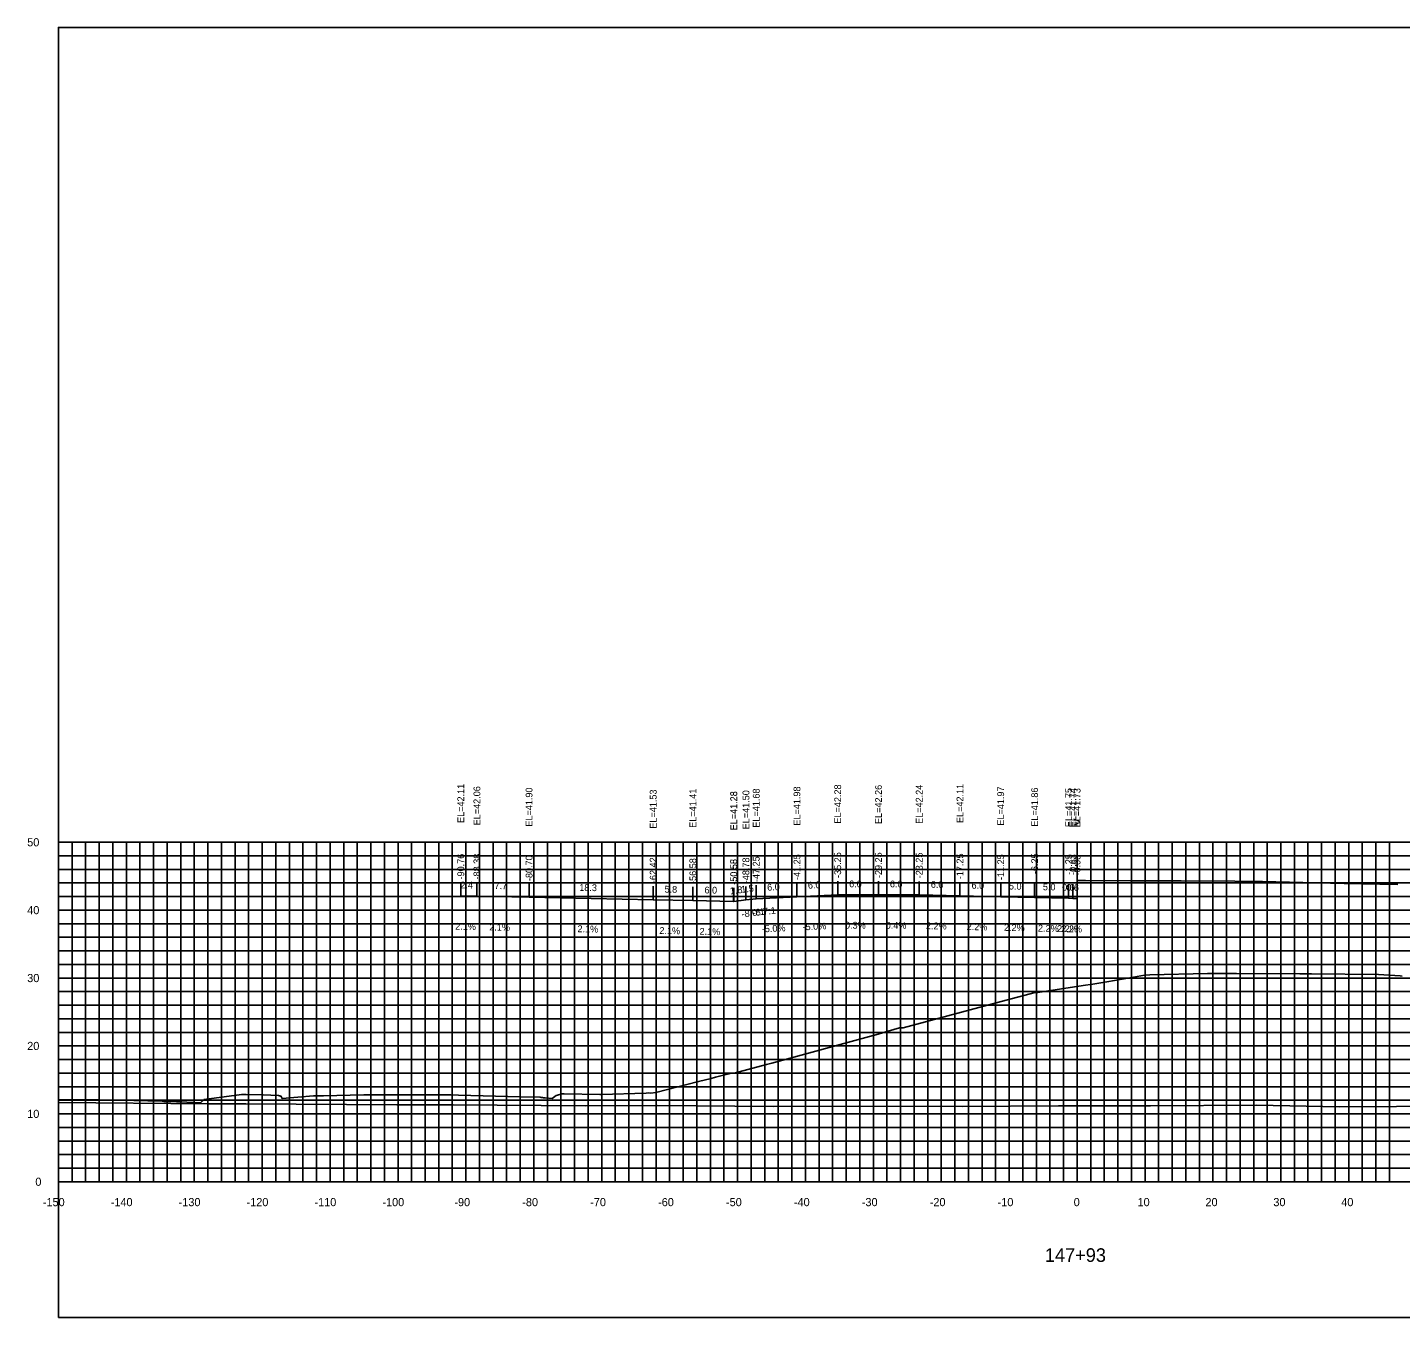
# Model space of a CAD drawing. Extents: x 1800880 to 1818864, y 245271 to 250560.
# Drawn here: x 1816316.7 to 1816518.9, y 247961 to 248151 of the extents above; entities that cross this region are included whole.
import ezdxf

# ---------------------------------------------------------------- set-up
doc = ezdxf.new("R2010")
doc.units = 0
for name, color, linetype in [('33', 7, 'Continuous'), ('ANNO-TXT', 7, 'Continuous'), ('AXIS', 7, 'Continuous'), ('CL-CNST', 7, 'Continuous'), ('DESIGN - DRAINAGE - Bridges', 7, 'Continuous'), ('Level 32', 7, 'Continuous'), ('Level 37', 7, 'Continuous'), ('Level 46', 7, 'Continuous'), ('Level 62', 7, 'Continuous'), ('SHT-BDR', 7, 'Continuous')]:
    doc.layers.add(name, color=color, linetype=linetype)

msp = doc.modelspace()

# ---------------------------------------------------------------- linework, layer by layer
at = {"layer": 'AXIS'}
msp.add_lwpolyline([(1816471.28, 248025.38), (1816472.11, 248025.38), (1816472.53, 248025.38), (1816479.15, 248025.34), (1816482.53, 248025.34), (1816486.59, 248025.34), (1816494.53, 248025.3), (1816498.59, 248025.21), (1816506.53, 248025.04), (1816510.59, 248024.95), (1816518.53, 248024.77)], dxfattribs=at)
at = {"layer": 'CL-CNST'}
msp.add_lwpolyline([(1816321.28, 247993.09), (1816323.01, 247993.09), (1816327.22, 247993.05), (1816330.28, 247993.01), (1816336.53, 247992.86), (1816336.81, 247992.85), (1816337.11, 247992.84), (1816337.44, 247992.83), (1816337.81, 247992.82), (1816338.21, 247992.81), (1816338.66, 247992.8), (1816339.15, 247992.79), (1816339.44, 247992.78), (1816340.18, 247992.73), (1816340.86, 247992.69), (1816341.19, 247992.67), (1816341.39, 247992.65), (1816341.53, 247992.65), (1816341.62, 247992.64), (1816341.69, 247992.64), (1816341.75, 247992.63), (1816341.79, 247992.63), (1816341.83, 247992.63), (1816341.86, 247992.63), (1816341.88, 247992.62), (1816341.9, 247992.62), (1816342.18, 247992.61), (1816342.67, 247993.07), (1816342.7, 247993.1), (1816342.71, 247993.12), (1816342.72, 247993.12), (1816348.24, 247993.87), (1816348.3, 247993.88), (1816348.34, 247993.88), (1816348.72, 247993.88), (1816348.81, 247993.88), (1816348.93, 247993.88), (1816351.37, 247993.82), (1816351.42, 247993.82), (1816353.68, 247993.73), (1816353.84, 247993.65), (1816353.85, 247993.65), (1816353.86, 247993.65), (1816353.87, 247993.65), (1816353.88, 247993.65), (1816353.89, 247993.64), (1816353.91, 247993.64), (1816353.93, 247993.64), (1816353.95, 247993.63), (1816353.97, 247993.63), (1816353.99, 247993.62), (1816354.03, 247993.62), (1816354.06, 247993.61), (1816354.08, 247993.61), (1816354.08, 247993.6), (1816354.09, 247993.57), (1816354.23, 247993.26), (1816358.86, 247993.67), (1816359.77, 247993.68), (1816359.78, 247993.68), (1816360.15, 247993.68), (1816360.29, 247993.68), (1816364.23, 247993.77), (1816366.27, 247993.8), (1816368.19, 247993.83), (1816371.14, 247993.83), (1816373.45, 247993.83), (1816374.1, 247993.83), (1816378.11, 247993.81), (1816378.82, 247993.8), (1816379.05, 247993.8), (1816380.2, 247993.77), (1816389.29, 247993.53), (1816392.21, 247993.45), (1816392.22, 247993.45), (1816392.34, 247993.43), (1816392.44, 247993.42), (1816392.53, 247993.41), (1816392.61, 247993.4), (1816392.68, 247993.39), (1816392.75, 247993.39), (1816392.82, 247993.38), (1816392.88, 247993.38), (1816392.93, 247993.37), (1816393.97, 247993.26), (1816394.38, 247993.58), (1816394.58, 247993.73), (1816395.43, 247993.96), (1816395.69, 247993.98), (1816395.73, 247993.98), (1816401, 247993.87), (1816401.2, 247993.87), (1816407.83, 247994.07), (1816408.12, 247994.09), (1816408.49, 247994.08), (1816409.24, 247994.14), (1816415.53, 247995.75), (1816417.41, 247996.24), (1816418.02, 247996.41), (1816420, 247996.92), (1816420.34, 247997.01), (1816420.35, 247997.01), (1816420.78, 247997), (1816420.79, 247997), (1816422.81, 247997.55), (1816425.56, 247998.28), (1816426.34, 247998.49), (1816441.24, 248002.57), (1816441.32, 248002.57), (1816445.12, 248003.67), (1816445.56, 248003.68), (1816445.68, 248003.69), (1816460.83, 248007.77), (1816465.12, 248008.86), (1816465.51, 248008.87), (1816472.19, 248009.9), (1816473.58, 248010.13), (1816475.64, 248010.47), (1816479.03, 248011.02), (1816481.21, 248011.45), (1816481.97, 248011.49), (1816490.48, 248011.66), (1816493, 248011.7), (1816494.76, 248011.69), (1816504.09, 248011.62), (1816505.8, 248011.61), (1816515.65, 248011.51), (1816518.84, 248011.32), (1816519.15, 248011.3)], dxfattribs=at)
at = {"layer": 'DESIGN - DRAINAGE - Bridges'}
for p, q in [((1816321.22, 248031.01), (1816321.28, 248031.01)), ((1816321.28, 247981.01), (1816321.28, 248031.01)), ((1816321.22, 248021.01), (1816321.28, 248021.01)), ((1816321.22, 248011.01), (1816321.28, 248011.01)), ((1816321.22, 248001.01), (1816321.28, 248001.01)), ((1816321.22, 247991.01), (1816321.28, 247991.01)), ((1816321.22, 247981.01), (1816321.28, 247981.01)), ((1816321.28, 247981.01), (1816621.28, 247981.01)), ((1816321.28, 247980.95), (1816321.28, 247981.01)), ((1816331.28, 247980.95), (1816331.28, 247981.01)), ((1816341.28, 247980.95), (1816341.28, 247981.01)), ((1816351.28, 247980.95), (1816351.28, 247981.01)), ((1816361.28, 247980.95), (1816361.28, 247981.01)), ((1816371.28, 247980.95), (1816371.28, 247981.01)), ((1816381.28, 247980.95), (1816381.28, 247981.01)), ((1816391.28, 247980.95), (1816391.28, 247981.01)), ((1816401.28, 247980.95), (1816401.28, 247981.01)), ((1816411.28, 247980.95), (1816411.28, 247981.01)), ((1816421.28, 247980.95), (1816421.28, 247981.01)), ((1816431.28, 247980.95), (1816431.28, 247981.01)), ((1816441.28, 247980.95), (1816441.28, 247981.01)), ((1816451.28, 247980.95), (1816451.28, 247981.01)), ((1816461.28, 247980.95), (1816461.28, 247981.01)), ((1816471.28, 247980.95), (1816471.28, 247981.01)), ((1816481.28, 247980.95), (1816481.28, 247981.01)), ((1816491.28, 247980.95), (1816491.28, 247981.01)), ((1816501.28, 247980.95), (1816501.28, 247981.01)), ((1816511.28, 247980.95), (1816511.28, 247981.01))]:
    msp.add_line(p, q, dxfattribs=at)
at = {"layer": 'Level 37'}
for p, q in [((1816380.53, 248023.12), (1816380.53, 248025.12)), ((1816382.9, 248023.07), (1816382.9, 248025.07)), ((1816390.58, 248022.91), (1816390.58, 248024.91)), ((1816408.86, 248022.54), (1816408.86, 248024.54)), ((1816414.7, 248022.42), (1816414.7, 248024.42)), ((1816420.7, 248022.29), (1816420.7, 248024.29)), ((1816420.73, 248022.29), (1816420.73, 248024.29)), ((1816420.73, 248022.29), (1816420.73, 248024.29)), ((1816422.51, 248022.51), (1816422.51, 248024.51)), ((1816424.03, 248022.69), (1816424.03, 248024.69)), ((1816430.03, 248022.99), (1816430.03, 248024.99)), ((1816436.03, 248023.29), (1816436.03, 248025.29)), ((1816442.03, 248023.27), (1816442.03, 248025.27)), ((1816448.03, 248023.25), (1816448.03, 248025.25)), ((1816454.03, 248023.12), (1816454.03, 248025.12)), ((1816460.03, 248022.98), (1816460.03, 248024.98)), ((1816465.03, 248022.87), (1816465.03, 248024.87)), ((1816470.03, 248022.76), (1816470.03, 248024.76)), ((1816470.65, 248022.75), (1816470.65, 248024.75)), ((1816471.28, 248022.74), (1816471.28, 248024.74))]:
    msp.add_line(p, q, dxfattribs=at)
msp.add_lwpolyline([(1816321.28, 247961.01), (1816621.28, 247961.01), (1816621.28, 248151.01), (1816321.28, 248151.01)], close=True, dxfattribs=at)
at = {"layer": 'Level 46'}
for p, q in [((1816321.28, 248031.01), (1816621.28, 248031.01)), ((1816321.28, 247981.01), (1816321.28, 248031.01)), ((1816323.28, 247981.01), (1816323.28, 248031.01)), ((1816325.28, 247981.01), (1816325.28, 248031.01)), ((1816327.28, 247981.01), (1816327.28, 248031.01)), ((1816329.28, 247981.01), (1816329.28, 248031.01)), ((1816331.28, 247981.01), (1816331.28, 248031.01)), ((1816333.28, 247981.01), (1816333.28, 248031.01)), ((1816335.28, 247981.01), (1816335.28, 248031.01)), ((1816337.28, 247981.01), (1816337.28, 248031.01)), ((1816339.28, 247981.01), (1816339.28, 248031.01)), ((1816341.28, 247981.01), (1816341.28, 248031.01)), ((1816343.28, 247981.01), (1816343.28, 248031.01)), ((1816345.28, 247981.01), (1816345.28, 248031.01)), ((1816347.28, 247981.01), (1816347.28, 248031.01)), ((1816349.28, 247981.01), (1816349.28, 248031.01)), ((1816351.28, 247981.01), (1816351.28, 248031.01)), ((1816353.28, 247981.01), (1816353.28, 248031.01)), ((1816355.28, 247981.01), (1816355.28, 248031.01)), ((1816357.28, 247981.01), (1816357.28, 248031.01)), ((1816359.28, 247981.01), (1816359.28, 248031.01)), ((1816361.28, 247981.01), (1816361.28, 248031.01)), ((1816363.28, 247981.01), (1816363.28, 248031.01)), ((1816365.28, 247981.01), (1816365.28, 248031.01)), ((1816367.28, 247981.01), (1816367.28, 248031.01)), ((1816369.28, 247981.01), (1816369.28, 248031.01)), ((1816371.28, 247981.01), (1816371.28, 248031.01)), ((1816373.28, 247981.01), (1816373.28, 248031.01)), ((1816375.28, 247981.01), (1816375.28, 248031.01)), ((1816377.28, 247981.01), (1816377.28, 248031.01)), ((1816379.28, 247981.01), (1816379.28, 248031.01)), ((1816381.28, 247981.01), (1816381.28, 248031.01)), ((1816383.28, 247981.01), (1816383.28, 248031.01)), ((1816385.28, 247981.01), (1816385.28, 248031.01)), ((1816387.28, 247981.01), (1816387.28, 248031.01)), ((1816389.28, 247981.01), (1816389.28, 248031.01)), ((1816391.28, 247981.01), (1816391.28, 248031.01)), ((1816393.28, 247981.01), (1816393.28, 248031.01)), ((1816395.28, 247981.01), (1816395.28, 248031.01)), ((1816397.28, 247981.01), (1816397.28, 248031.01)), ((1816399.28, 247981.01), (1816399.28, 248031.01)), ((1816401.28, 247981.01), (1816401.28, 248031.01)), ((1816403.28, 247981.01), (1816403.28, 248031.01)), ((1816405.28, 247981.01), (1816405.28, 248031.01)), ((1816407.28, 247981.01), (1816407.28, 248031.01)), ((1816409.28, 247981.01), (1816409.28, 248031.01)), ((1816411.28, 247981.01), (1816411.28, 248031.01)), ((1816413.28, 247981.01), (1816413.28, 248031.01)), ((1816415.28, 247981.01), (1816415.28, 248031.01)), ((1816417.28, 247981.01), (1816417.28, 248031.01)), ((1816419.28, 247981.01), (1816419.28, 248031.01)), ((1816421.28, 247981.01), (1816421.28, 248031.01)), ((1816423.28, 247981.01), (1816423.28, 248031.01)), ((1816425.28, 247981.01), (1816425.28, 248031.01)), ((1816427.28, 247981.01), (1816427.28, 248031.01)), ((1816429.28, 247981.01), (1816429.28, 248031.01)), ((1816431.28, 247981.01), (1816431.28, 248031.01)), ((1816433.28, 247981.01), (1816433.28, 248031.01)), ((1816435.28, 247981.01), (1816435.28, 248031.01)), ((1816437.28, 247981.01), (1816437.28, 248031.01)), ((1816439.28, 247981.01), (1816439.28, 248031.01)), ((1816441.28, 247981.01), (1816441.28, 248031.01)), ((1816443.28, 247981.01), (1816443.28, 248031.01)), ((1816445.28, 247981.01), (1816445.28, 248031.01)), ((1816447.28, 247981.01), (1816447.28, 248031.01)), ((1816449.28, 247981.01), (1816449.28, 248031.01)), ((1816451.28, 247981.01), (1816451.28, 248031.01)), ((1816453.28, 247981.01), (1816453.28, 248031.01)), ((1816455.28, 247981.01), (1816455.28, 248031.01)), ((1816457.28, 247981.01), (1816457.28, 248031.01)), ((1816459.28, 247981.01), (1816459.28, 248031.01)), ((1816461.28, 247981.01), (1816461.28, 248031.01)), ((1816463.28, 247981.01), (1816463.28, 248031.01)), ((1816465.28, 247981.01), (1816465.28, 248031.01)), ((1816467.28, 247981.01), (1816467.28, 248031.01)), ((1816469.28, 247981.01), (1816469.28, 248031.01)), ((1816471.28, 247981.01), (1816471.28, 248031.01)), ((1816473.28, 247981.01), (1816473.28, 248031.01)), ((1816475.28, 247981.01), (1816475.28, 248031.01)), ((1816477.28, 247981.01), (1816477.28, 248031.01)), ((1816479.28, 247981.01), (1816479.28, 248031.01)), ((1816481.28, 247981.01), (1816481.28, 248031.01)), ((1816483.28, 247981.01), (1816483.28, 248031.01)), ((1816485.28, 247981.01), (1816485.28, 248031.01)), ((1816487.28, 247981.01), (1816487.28, 248031.01)), ((1816489.28, 247981.01), (1816489.28, 248031.01)), ((1816491.28, 247981.01), (1816491.28, 248031.01)), ((1816493.28, 247981.01), (1816493.28, 248031.01)), ((1816495.28, 247981.01), (1816495.28, 248031.01)), ((1816497.28, 247981.01), (1816497.28, 248031.01)), ((1816499.28, 247981.01), (1816499.28, 248031.01)), ((1816501.28, 247981.01), (1816501.28, 248031.01)), ((1816503.28, 247981.01), (1816503.28, 248031.01)), ((1816505.28, 247981.01), (1816505.28, 248031.01)), ((1816507.28, 247981.01), (1816507.28, 248031.01)), ((1816509.28, 247981.01), (1816509.28, 248031.01)), ((1816511.28, 247981.01), (1816511.28, 248031.01)), ((1816513.28, 247981.01), (1816513.28, 248031.01)), ((1816515.28, 247981.01), (1816515.28, 248031.01)), ((1816517.28, 247981.01), (1816517.28, 248031.01)), ((1816321.28, 248029.01), (1816621.28, 248029.01)), ((1816321.28, 248027.01), (1816621.28, 248027.01)), ((1816321.28, 248025.01), (1816621.28, 248025.01)), ((1816321.28, 248023.01), (1816621.28, 248023.01)), ((1816321.28, 248021.01), (1816621.28, 248021.01)), ((1816321.28, 248019.01), (1816621.28, 248019.01)), ((1816321.28, 248017.01), (1816621.28, 248017.01)), ((1816321.28, 248015.01), (1816621.28, 248015.01)), ((1816321.28, 248013.01), (1816621.28, 248013.01)), ((1816321.28, 248011.01), (1816621.28, 248011.01)), ((1816321.28, 248009.01), (1816621.28, 248009.01)), ((1816321.28, 248007.01), (1816621.28, 248007.01)), ((1816321.28, 248005.01), (1816621.28, 248005.01)), ((1816321.28, 248003.01), (1816621.28, 248003.01)), ((1816321.28, 248001.01), (1816621.28, 248001.01)), ((1816321.28, 247999.01), (1816621.28, 247999.01)), ((1816321.28, 247997.01), (1816621.28, 247997.01)), ((1816321.28, 247995.01), (1816621.28, 247995.01)), ((1816321.28, 247993.01), (1816621.28, 247993.01)), ((1816321.28, 247991.01), (1816621.28, 247991.01)), ((1816321.28, 247989.01), (1816621.28, 247989.01)), ((1816321.28, 247987.01), (1816621.28, 247987.01)), ((1816321.28, 247985.01), (1816621.28, 247985.01)), ((1816321.28, 247983.01), (1816621.28, 247983.01)), ((1816321.28, 247981.01), (1816621.28, 247981.01))]:
    msp.add_line(p, q, dxfattribs=at)
at = {"layer": 'Level 62'}
for points in [[(1816380.53, 248023.12), (1816382.9, 248023.07), (1816390.58, 248022.91), (1816408.86, 248022.54), (1816414.7, 248022.42), (1816420.7, 248022.29), (1816420.73, 248022.29)], [(1816420.73, 248022.29), (1816422.51, 248022.51), (1816424.03, 248022.69), (1816430.03, 248022.99), (1816436.03, 248023.29), (1816442.03, 248023.27), (1816448.03, 248023.25), (1816454.03, 248023.12), (1816460.03, 248022.98), (1816465.03, 248022.87), (1816470.03, 248022.76), (1816470.65, 248022.75), (1816471.28, 248022.74)], [(1816321.28, 247992.7), (1816343.33, 247992.5), (1816348.87, 247992.49), (1816371.09, 247992.35), (1816379.4, 247992.35), (1816398.84, 247992.21), (1816409.45, 247992.22), (1816426.6, 247992.1), (1816439.15, 247992.14), (1816454.35, 247992.1), (1816468.55, 247992.17), (1816482.11, 247992.18), (1816497.73, 247992.27), (1816509.86, 247992.05), (1816526.73, 247992.15), (1816537.62, 247992.27), (1816547.66, 247992.21), (1816565.38, 247992.31), (1816575.14, 247992.48), (1816593.13, 247992.59), (1816602.58, 247992.33), (1816620.89, 247992.45), (1816621.28, 247992.43)]]:
    msp.add_lwpolyline(points, dxfattribs=at)

# ---------------------------------------------------------------- texts
for s, p in [('-150', (1816318.98, 247977.41)), ('-140', (1816328.98, 247977.41)), ('-130', (1816338.98, 247977.41)), ('-120', (1816348.98, 247977.41)), ('-110', (1816358.98, 247977.41)), ('-100', (1816368.98, 247977.41)), ('-90', (1816379.58, 247977.41)), ('-80', (1816389.58, 247977.41)), ('-70', (1816399.58, 247977.41)), ('-60', (1816409.58, 247977.41)), ('-50', (1816419.58, 247977.41)), ('-40', (1816429.58, 247977.41)), ('-30', (1816439.58, 247977.41)), ('-20', (1816449.58, 247977.41)), ('-10', (1816459.58, 247977.41)), ('0', (1816470.78, 247977.41)), ('10', (1816480.18, 247977.41)), ('20', (1816490.18, 247977.41)), ('30', (1816500.18, 247977.41)), ('40', (1816510.18, 247977.41))]:
    msp.add_text(s, height=1.2).set_placement(p)
at = {"layer": '33'}
for s, p in [('50', (1816316.68, 248030.41)), ('40', (1816316.68, 248020.41)), ('30', (1816316.68, 248010.41)), ('20', (1816316.68, 248000.41)), ('10', (1816316.68, 247990.41)), ('0', (1816317.88, 247980.41))]:
    msp.add_text(s, height=1.2, dxfattribs=at).set_placement(p)
at = {"layer": 'ANNO-TXT'}
for s, rotation, p in [('2.4', 358.8175, (1816380.45, 248024.22)), ('7.7', 358.8175, (1816385.48, 248024.12)), ('18.3', 358.8175, (1816397.96, 248023.86)), ('5.8', 358.8175, (1816410.52, 248023.6)), ('6.0', 358.8175, (1816416.4, 248023.48)), ('1.8', 7.1279, (1816420.21, 248023.33)), ('1.5', 6.5926, (1816421.87, 248023.55)), ('6.0', 2.8624, (1816425.66, 248023.87)), ('6.0', 2.8624, (1816431.66, 248024.17)), ('6.0', 359.8343, (1816437.71, 248024.38)), ('6.0', 359.7662, (1816443.71, 248024.37)), ('6.0', 358.7397, (1816449.73, 248024.31)), ('6.0', 358.7397, (1816455.73, 248024.18)), ('5.0', 358.7397, (1816461.23, 248024.06)), ('5.0', 358.7397, (1816466.23, 248023.95)), ('0.6', 358.7397, (1816469.06, 248023.89)), ('0.6', 358.7397, (1816469.68, 248023.87)), ('2.1%', 358.8175, (1816379.7, 248018.14)), ('2.1%', 358.8175, (1816384.72, 248018.03)), ('2.1%', 358.8175, (1816397.7, 248017.77)), ('2.1%', 358.8175, (1816409.76, 248017.52)), ('2.1%', 358.8175, (1816415.68, 248017.39)), ('-5.0%', 2.8624, (1816424.87, 248017.73)), ('-5.0%', 2.8624, (1816430.87, 248018.03)), ('0.3%', 359.8343, (1816437.1, 248018.29)), ('0.4%', 359.7662, (1816443.1, 248018.27)), ('2.2%', 358.7397, (1816449.01, 248018.22)), ('2.2%', 358.7397, (1816455.01, 248018.09)), ('2.2%', 358.7397, (1816460.51, 248017.97)), ('2.2%', 358.7397, (1816465.51, 248017.86)), ('2.2%', 358.7397, (1816468.32, 248017.8)), ('2.2%', 358.7397, (1816468.94, 248017.79))]:
    msp.add_text(s, height=1, rotation=rotation, dxfattribs=at).set_placement(p)
at = {"layer": 'DESIGN - DRAINAGE - Bridges'}
for s, height, p in [('>', 1.5, (1816470.67, 248033.26)), ('-', 0.0001, (1816321.28, 247981.01))]:
    msp.add_text(s, height=height, dxfattribs=at).set_placement(p)
at = {"layer": 'Level 32'}
msp.add_text('147+93', height=2, dxfattribs=at).set_placement((1816466.53, 247969.21))
at = {"layer": 'Level 37'}
for s, rotation, p in [('-8.0:1', 7.1279, (1816421.93, 248019.92)), ('-8.7:1', 6.5926, (1816423.56, 248020.12))]:
    msp.add_text(s, height=1, rotation=rotation, dxfattribs=at).set_placement(p)
at = {"layer": 'SHT-BDR'}
for s, p in [('EL=42.11', (1816381.03, 248033.85)), ('EL=42.06', (1816383.4, 248033.5)), ('EL=41.90', (1816391.08, 248033.31)), ('EL=41.53', (1816409.36, 248033.01)), ('EL=41.41', (1816415.2, 248033.14)), ('EL=41.28', (1816421.2, 248032.76)), ('EL=41.28', (1816421.23, 248032.76)), ('EL=41.28', (1816421.23, 248032.76)), ('EL=41.50', (1816423.01, 248032.91)), ('EL=41.68', (1816424.53, 248033.16)), ('EL=41.98', (1816430.53, 248033.46)), ('EL=42.28', (1816436.53, 248033.76)), ('EL=42.26', (1816442.53, 248033.7)), ('EL=42.24', (1816448.53, 248033.72)), ('EL=42.11', (1816454.53, 248033.84)), ('EL=41.97', (1816460.53, 248033.46)), ('EL=41.86', (1816465.53, 248033.3)), ('EL=41.75', (1816470.53, 248033.24)), ('EL=41.74', (1816471.15, 248033.22)), ('EL=41.73', (1816471.78, 248033.21)), ('-90.76', (1816381.03, 248025.53)), ('-88.38', (1816383.4, 248025.53)), ('-80.70', (1816391.08, 248025.29)), ('-62.42', (1816409.36, 248024.99)), ('-56.58', (1816415.2, 248024.87)), ('-50.58', (1816421.2, 248024.75)), ('-50.55', (1816421.23, 248024.75)), ('-50.55', (1816421.23, 248024.75)), ('-48.78', (1816423.01, 248024.97)), ('-47.25', (1816424.53, 248025.15)), ('-41.25', (1816430.53, 248025.45)), ('-35.25', (1816436.53, 248025.75)), ('-29.25', (1816442.53, 248025.73)), ('-23.25', (1816448.53, 248025.7)), ('-17.25', (1816454.53, 248025.57)), ('-11.25', (1816460.53, 248025.44)), ('-6.25', (1816465.53, 248026.32)), ('-1.25', (1816470.53, 248026.21)), ('-0.63', (1816471.15, 248026.2)), ('-0.00', (1816471.78, 248026.11))]:
    msp.add_text(s, height=1, rotation=90, dxfattribs=at).set_placement(p)

doc.saveas('drawing.dxf')
